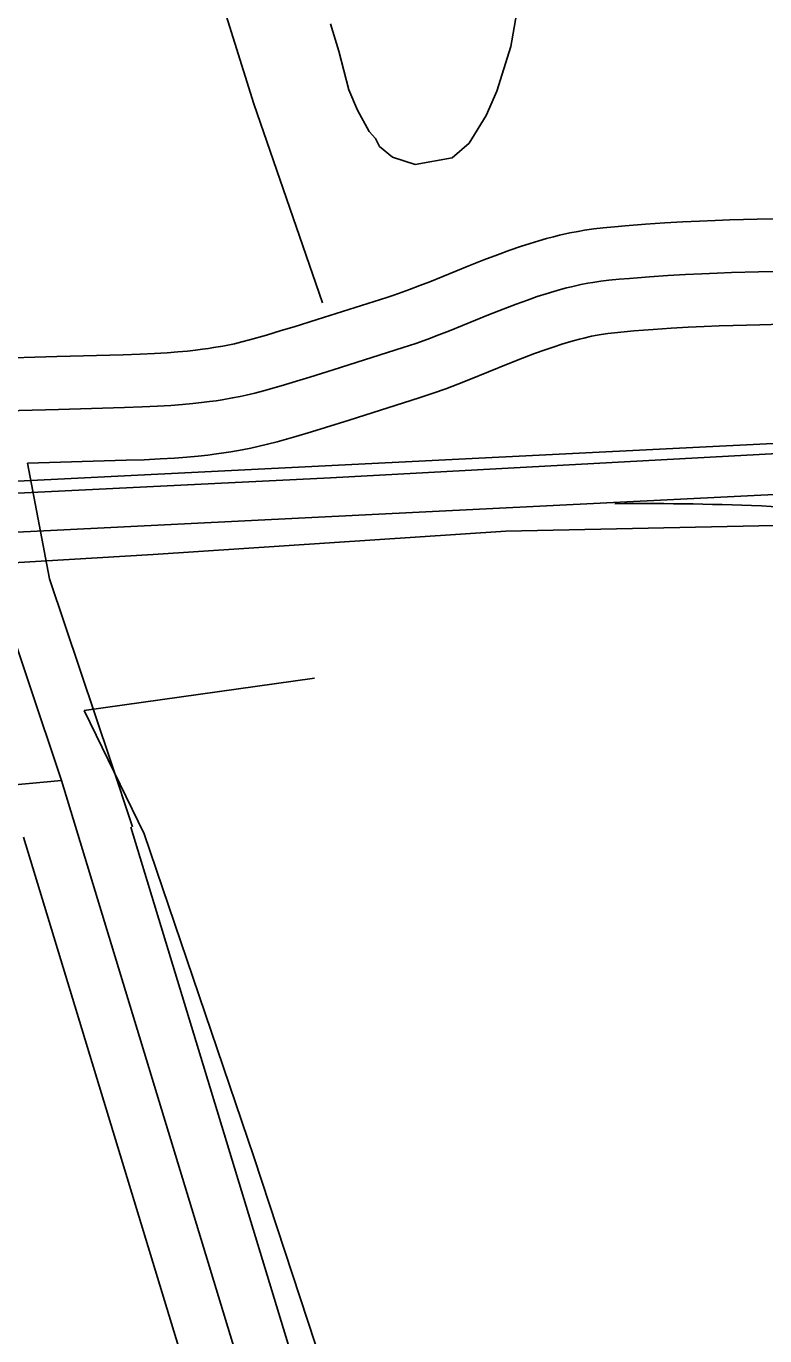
# Model space of a CAD drawing. Extents: x 3477039 to 3515015, y 546746 to 572297.
# Drawn here: x 3507021.7 to 3507231.7, y 567272.1 to 567644.2 of the extents above; entities that cross this region are included whole.
import ezdxf

# ---------------------------------------------------------------- set-up
doc = ezdxf.new("R2010")
doc.units = 0
for name, color, linetype in [('V-RAIL-TRAK', 7, 'Continuous'), ('V-ROAD-CNTR', 7, 'Continuous'), ('V-SITE-VEGE', 7, 'Continuous'), ('V-TOPO-SHOR', 7, 'Continuous')]:
    doc.layers.add(name, color=color, linetype=linetype)

msp = doc.modelspace()

# ---------------------------------------------------------------- linework, layer by layer
at = {"layer": 'V-RAIL-TRAK'}
for points in [[(3507506.224, 567536.897), (3507343.214, 567528.672), (3507108.22, 567515.897), (3507013.398, 567511.301), (3506999.346, 567510.6190000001), (3506958.126, 567508.108), (3506921.217, 567506.155), (3506892.92, 567504.696), (3506870.771, 567503.154), (3506848.612, 567500.998), (3506828.287, 567498.202), (3506803.029, 567494.243), (3506770.39, 567489.7710000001), (3506731.577, 567483.5380000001), (3506703.861, 567479.6140000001), (3506680.1410000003, 567475.328)], [(3507238.971, 567502.433), (3507158.114, 567500.77), (3507057.825, 567494.147), (3507018.0160000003, 567491.732), (3506983.384, 567489.631), (3506872.045, 567483.774), (3506811.137, 567479.995), (3506761.318, 567477.908), (3506722.25, 567475.3690000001), (3506698.573, 567474.769), (3506680.1410000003, 567475.328)]]:
    msp.add_lwpolyline(points, dxfattribs=at)
at = {"layer": 'V-ROAD-CNTR'}
for points in [[(3503182.1655975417, 567300.707372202), (3504564.7798323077, 567374.5232245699), (3505790.4703809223, 567434.704104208), (3507012.372937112, 567500.118973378), (3508074.89181207, 567553.043867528), (3510418.8471241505, 567677.9116177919), (3512052.350857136, 567762.115449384)], [(3506857.1472475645, 567506.3299609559), (3507011.624938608, 567514.5999444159), (3508074.1458135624, 567567.5248385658), (3509217.6585265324, 567628.441716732)], [(3507011.704938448, 567549.8208739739), (3507030.5029008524, 567550.3488729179), (3507049.264863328, 567550.8758718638), (3507054.100853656, 567551.0358715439), (3507058.2428453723, 567551.2238711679), (3507061.8148382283, 567551.4408707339), (3507064.894832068, 567551.6768702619), (3507067.5528267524, 567551.9258697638), (3507069.851822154, 567552.1788692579), (3507071.837818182, 567552.428868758), (3507073.5598147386, 567552.6718682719), (3507075.0088118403, 567552.8968678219), (3507077.65380655, 567553.3578668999), (3507079.5598027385, 567553.7348661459), (3507080.929799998, 567554.0308655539), (3507083.0607957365, 567554.535864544), (3507085.189791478, 567555.0988634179), (3507090.0067818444, 567556.4698606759), (3507094.255773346, 567557.7258581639), (3507097.9617659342, 567558.850855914), (3507104.5017528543, 567560.8868518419), (3507124.2757133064, 567567.1958392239), (3507125.9787099, 567567.74783812), (3507127.5367067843, 567568.274837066), (3507130.7077004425, 567569.4068348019), (3507133.6786945, 567570.5258325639), (3507136.4826888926, 567571.62283037), (3507147.5586667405, 567576.103821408), (3507151.85865814, 567577.816817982), (3507155.7266504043, 567579.3008150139), (3507159.186643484, 567580.56281249), (3507162.2756373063, 567581.6288103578), (3507165.0346317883, 567582.5208085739), (3507167.4846268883, 567583.261807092), (3507169.6596225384, 567583.8778058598), (3507171.5926186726, 567584.388804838), (3507173.356615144, 567584.8238039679), (3507176.3196092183, 567585.484802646), (3507178.636604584, 567585.9368017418), (3507180.456600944, 567586.25280111), (3507183.095595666, 567586.643800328), (3507185.715590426, 567586.9527997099), (3507188.9265840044, 567587.265799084), (3507191.9725779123, 567587.5397985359), (3507197.7865662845, 567587.999797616), (3507203.2475553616, 567588.3657968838), (3507208.354545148, 567588.6527963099), (3507213.1285356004, 567588.879795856), (3507217.5925266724, 567589.0577954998), (3507221.784518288, 567589.198795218), (3507229.564502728, 567589.403794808), (3507236.374489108, 567589.5337945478)], [(3507012.1259376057, 567534.826903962), (3507030.92390001, 567535.354902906), (3507049.722862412, 567535.88290185), (3507054.689852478, 567536.046901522), (3507059.0388437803, 567536.2449011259), (3507062.8428361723, 567536.4759006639), (3507066.1678295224, 567536.7309001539), (3507069.0718237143, 567537.0028996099), (3507071.60881864, 567537.281899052), (3507073.82381421, 567537.560898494), (3507075.757810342, 567537.833897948), (3507077.446806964, 567538.095897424), (3507080.3948010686, 567538.6098963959), (3507082.5977966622, 567539.0448955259), (3507084.2447933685, 567539.400894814), (3507086.7077884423, 567539.984893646), (3507089.159783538, 567540.63289235), (3507094.186773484, 567542.063889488), (3507098.559764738, 567543.3568869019), (3507102.369757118, 567544.51288459), (3507109.0107438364, 567546.5808804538), (3507128.86870412, 567552.9158677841), (3507130.6977004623, 567553.5088665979), (3507132.46369693, 567554.106865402), (3507135.8726901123, 567555.323862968), (3507139.0536837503, 567556.5218605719), (3507142.0276778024, 567557.6848582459), (3507153.146655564, 567562.183849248), (3507157.320647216, 567563.8458459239), (3507160.9846398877, 567565.251843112), (3507164.2026334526, 567566.4258407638), (3507167.029627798, 567567.400838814), (3507169.5156228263, 567568.2048372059), (3507171.699618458, 567568.8658358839), (3507173.61861462, 567569.4088347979), (3507175.3056112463, 567569.8548339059), (3507176.785608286, 567570.2198331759), (3507179.390603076, 567570.8008320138), (3507181.356599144, 567571.1848312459), (3507182.837596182, 567571.4418307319), (3507185.072591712, 567571.77283007), (3507187.3215872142, 567572.03782954), (3507190.3265812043, 567572.330828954), (3507193.2375753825, 567572.59282843), (3507198.8795640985, 567573.0398275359), (3507204.1695535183, 567573.393826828), (3507209.1315435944, 567573.6728262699), (3507213.7835342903, 567573.8938258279), (3507218.144525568, 567574.06782548), (3507222.2345173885, 567574.2058252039), (3507229.904502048, 567574.4078248), (3507236.6164886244, 567574.5358245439)], [(3507022.1659175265, 567520.10293341), (3507050.180861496, 567520.8899318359), (3507055.2788513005, 567521.0579315), (3507059.834842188, 567521.2659310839), (3507063.870834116, 567521.5109305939), (3507067.4408269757, 567521.7849300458), (3507070.5908206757, 567522.079929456), (3507073.3658151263, 567522.3849288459), (3507075.809810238, 567522.6929282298), (3507077.9558059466, 567522.995927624), (3507079.8848020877, 567523.294927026), (3507083.1357955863, 567523.8619258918), (3507085.635790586, 567524.354924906), (3507087.5597867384, 567524.770924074), (3507090.354781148, 567525.4339227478), (3507093.129775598, 567526.1669212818), (3507098.3667651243, 567527.6579182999), (3507102.8637561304, 567528.9879156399), (3507106.777748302, 567530.174913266), (3507113.519734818, 567532.2749090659), (3507133.461694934, 567538.635896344), (3507135.416691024, 567539.2698950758), (3507137.3906870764, 567539.9388937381), (3507141.037679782, 567541.240891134), (3507144.4286730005, 567542.5178885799), (3507147.572666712, 567543.746886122), (3507158.7346443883, 567548.2638770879), (3507162.7826362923, 567549.8748738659), (3507166.242629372, 567551.2028712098), (3507169.2186234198, 567552.2888690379), (3507171.78361829, 567553.17286727), (3507173.996613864, 567553.8888658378), (3507175.9146100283, 567554.469864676), (3507177.5776067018, 567554.9398637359), (3507179.01860382, 567555.3208629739), (3507180.2146014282, 567555.6158623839), (3507182.4615969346, 567556.116861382), (3507184.0765937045, 567556.43286075), (3507185.2185914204, 567556.6308603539), (3507187.0495877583, 567556.9018598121), (3507188.9275840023, 567557.12285937), (3507191.7265784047, 567557.395858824), (3507194.502572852, 567557.6458583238), (3507199.972561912, 567558.079857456), (3507205.091551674, 567558.4218567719), (3507209.90854204, 567558.6928562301), (3507214.43853298, 567558.9078557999), (3507218.696524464, 567559.07785546), (3507222.684516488, 567559.2128551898), (3507230.244501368, 567559.4118547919), (3507236.85848814, 567559.5378545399)], [(3506756.043449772, 567404.3081649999), (3507031.76389833, 567429.9091137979), (3507031.5648987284, 567430.502112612), (3507013.812934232, 567483.409006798), (3507004.170953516, 567534.6029044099)], [(3507052.010857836, 567416.7241401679), (3507045.785870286, 567435.2741030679), (3507028.3629051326, 567487.200999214), (3507022.1659175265, 567520.10293341)], [(3507031.745898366, 567429.9071138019), (3507208.075545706, 566850.9022718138), (3507407.70314645, 566208.836555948), (3507797.6103666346, 564955.02806357), (3508067.1238276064, 564072.167829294), (3508228.55650474, 563545.308883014), (3508482.0259978, 562723.65752632), (3508693.457574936, 562039.9148938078)], [(3507051.455858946, 567416.67314027), (3507218.149525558, 566869.3112349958)], [(3507020.9579199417, 567413.8411459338), (3507189.5635827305, 566860.200253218)]]:
    msp.add_lwpolyline(points, dxfattribs=at)
msp.add_arc((3507197.5929296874, 566687.1449586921), 821.4492303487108, 84.39516066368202, 90.59478288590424, dxfattribs=at)
at = {"layer": 'V-SITE-VEGE'}
for p, q in [((3507161.085, 567647.643), (3507159.465, 567638.447)), ((3507110.625, 567637.122), (3507108.241, 567644.876)), ((3507159.465, 567638.447), (3507155.558, 567625.799)), ((3507113.463, 567626.1240000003), (3507110.625, 567637.122)), ((3507115.876, 567620.361), (3507113.463, 567626.1240000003)), ((3507155.558, 567625.799), (3507152.471, 567618.8640000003)), ((3507119.281, 567614.336), (3507115.876, 567620.361)), ((3507152.471, 567618.8640000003), (3507147.632, 567610.961)), ((3507120.998, 567612.321), (3507119.281, 567614.336)), ((3507122.2120000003, 567610.062), (3507120.998, 567612.321)), ((3507125.907, 567607.023), (3507122.2120000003, 567610.062)), ((3507147.632, 567610.961), (3507142.844, 567606.791)), ((3507132.356, 567604.942), (3507125.907, 567607.023)), ((3507142.844, 567606.791), (3507132.356, 567604.942))]:
    msp.add_line(p, q, dxfattribs=at)
at = {"layer": 'V-TOPO-SHOR'}
msp.add_line((3507103.6780000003, 567459.028), (3507038.201, 567449.773), dxfattribs=at)
for points in [[(3507105.9280000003, 567565.612), (3507086.427, 567622.127), (3507072.685, 567666.159)], [(3507196.6920000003, 566976.3470000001), (3507180.091, 567030.316), (3507162.267, 567086.779), (3507132.301, 567183.508), (3507086.483, 567323.0160000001), (3507055.24, 567414.783), (3507038.201, 567449.773)]]:
    msp.add_lwpolyline(points, dxfattribs=at)

doc.saveas('drawing.dxf')
